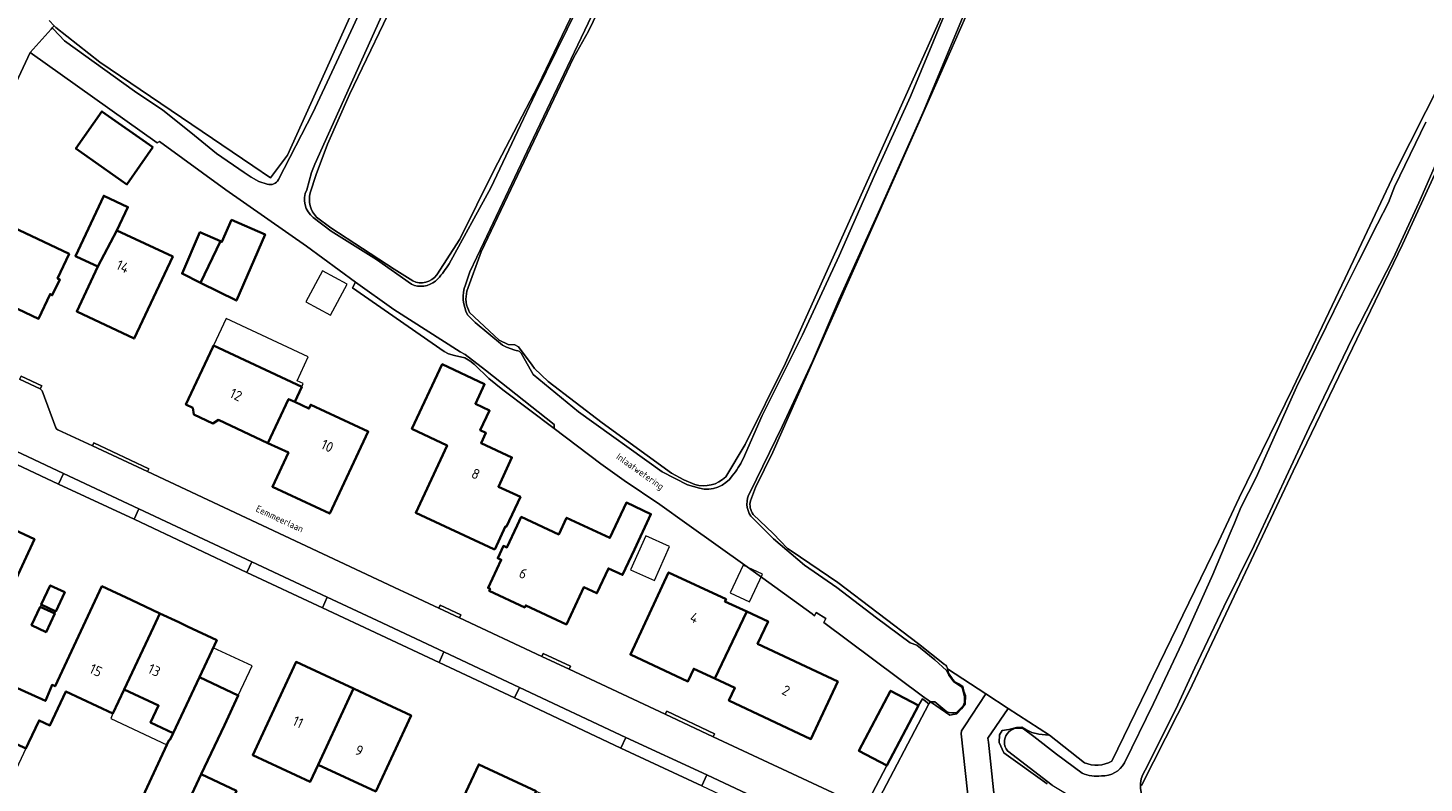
# Model space of a CAD drawing. Header units: metres. Extents: x 149984 to 156489, y 469398 to 478068.
# Tile 578 of 656: x 153850 to 154035, y 474307 to 474407. Entities that reach past the tile are written whole.
import ezdxf
from ezdxf.enums import TextEntityAlignment as Align

# ---------------------------------------------------------------- set-up
doc = ezdxf.new("R2010")
doc.units = ezdxf.units.M
doc.header["$LTSCALE"] = 0.75
for name, color, linetype, lineweight in [('B-WE-GK-BESCHOEIING-G', 252, 'GK-BESCHOEIING-SO', 18), ('B-WE-GR-BEPLANTING_CULTUUR_HEESTERS-GV', 252, 'Continuous', 18), ('B-WE-GR-GRAS-GV', 252, 'Continuous', 13), ('B-WE-OG-BEBOUWING-GV', 6, 'Continuous', 35), ('B-WE-OG-BEBOUWING-T18', 1, 'Continuous', 18), ('B-WE-OG-BEBOUWING_LUIFEL-GV', 6, 'Continuous', 18), ('B-WE-OG-BEBOUWING_OVERBOUWING-GV', 6, 'Continuous', 18), ('B-WE-OG-TERREIN_ERF-GV', 252, 'Continuous', 18), ('B-WE-OG-TERREIN_OEVER-GV', 252, 'Continuous', 18), ('B-WE-OG-TOPOGRAFIE-T18', 7, 'Continuous', 18), ('B-WE-OG-WATER_SLOOT-GV', 252, 'Continuous', 18), ('B-WE-VH-OPENVERHARDING_BETONELEMENT-GV', 252, 'Continuous', 18), ('B-WE-VH-OPENVERHARDING_BETONSTRAATSTEEN-GV', 252, 'Continuous', 18), ('B-WE-VH-OPENVERHARDING_STRAATBAKSTEEN-GV', 252, 'Continuous', 18), ('B-WE-VH-OPENVERHARDING_TEGEL-GV', 252, 'Continuous', 18)]:
    doc.layers.add(name, color=color, linetype=linetype, lineweight=lineweight)
doc.styles.add('NLCS-ISO-M500-T18', font='NLCS-ISO.ttf', dxfattribs={"height": 0.9})
doc.styles.add('NLCS-ISO-M750-T18', font='NLCS-ISO.ttf', dxfattribs={"height": 1.35})
doc.linetypes.add('GK-BESCHOEIING-SO', pattern='A,18,-3,[1,NLCS.SHX,S=0.6,R=0,X=0,Y=0],-3', length=24)

msp = doc.modelspace()

# ---------------------------------------------------------------- linework, layer by layer
at = {"layer": 'B-WE-GK-BESCHOEIING-G', "flags": 128}
msp.add_lwpolyline([(153893.564, 474373.342), (153887.1, 474378.107), (153876.381, 474385.574), (153867.617, 474391.988), (153867.275, 474391.835)], dxfattribs=at)
at = {"layer": 'B-WE-GR-BEPLANTING_CULTUUR_HEESTERS-GV', "flags": 128}
for points in [[(153974.972, 474303.387), (153973.837, 474313.504), (153973.904, 474313.885), (153974.353, 474314.571), (153977.109, 474318.816), (153972.038, 474322.121), (153972.158, 474321.521), (153972.65, 474320.824), (153973.1, 474320.331), (153973.551, 474320.126), (153974.084, 474319.757), (153974.207, 474319.142), (153974.412, 474318.568), (153974.371, 474317.419), (153973.879, 474316.804), (153973.264, 474316.148), (153972.327, 474315.986), (153969.795, 474317.754), (153969.587, 474317.456), (153962.11, 474303.264)], [(153985.24, 474306.876), (153979.485, 474310.968), (153978.879, 474312.333), (153978.92, 474313.359), (153979.289, 474313.933), (153980.19, 474314.097), (153981.174, 474314.343), (153981.911, 474314.384), (153982.444, 474314.097), (153983.223, 474313.687), (153984.124, 474313.441), (153985.477, 474313.318), (153985.546, 474313.318), (153980.091, 474316.873), (153977.387, 474312.928), (153977.465, 474312.397), (153978.487, 474302.709)]]:
    msp.add_lwpolyline(points, dxfattribs=at)
at = {"layer": 'B-WE-GR-GRAS-GV', "flags": 128}
for points in [[(154006.747, 474578.129), (153999.763, 474563.579), (153999.33, 474562.676), (153995.292, 474553.778), (153994.384, 474551.778), (153990.333, 474542.851), (153988.93, 474540.522), (153986.809, 474537.001), (153982.476, 474528.893), (153979.407, 474523.316), (153977.027, 474518.142), (153976.247, 474516.447), (153974.734, 474513.158), (153973.446, 474510.357), (153969.955, 474502.768), (153937.638, 474434.983), (153931.494, 474421.174), (153924.437, 474406.602), (153922.453, 474403.065), (153910.239, 474377.393), (153908.349, 474372.164)], [(154068.011, 474539.747), (154065.39, 474546.376), (154063.037, 474551.829), (154062.088, 474553.496), (154061.832, 474554.303), (154061.636, 474555.391), (154060.853, 474557.338), (154057.548, 474565.161), (154054.146, 474572.712), (154051.629, 474579.285), (154048.404, 474572.089), (154047.053, 474569.163), (154040.466, 474554.891), (154029.751, 474531.079), (154015.282, 474498.933), (154004.12, 474474.109), (153981.067, 474423.525), (153969.8, 474397.972), (153954.34, 474363.126), (153948.903, 474350.829), (153946.601, 474346.129), (153945.914, 474344.399)], [(153942.645, 474347.557), (153945.22, 474351.824), (153950.568, 474362.619), (153971.638, 474409.508), (153976.436, 474421.355), (153984.726, 474439.587), (153988.789, 474448.458), (153993.936, 474458.606), (154020.358, 474516.262), (154039.497, 474557.73), (154044.19, 474568.965), (154044.967, 474570.603)], [(153852.964, 474408.02), (153853.631, 474407.305), (153853.835, 474407.086), (153859.682, 474402.492), (153879.946, 474388.749), (153882.327, 474387.161), (153884.545, 474390.184), (153908.926, 474444.115), (153939.13, 474510.844), (153945.497, 474525.351), (153953.104, 474542.515), (153952.893, 474542.603), (153947.439, 474544.889), (153918.949, 474556.83), (153918.82, 474556.497), (153917.274, 474557.174)], [(153955.378, 474539.223), (153952.495, 474532.494), (153947.666, 474522.09), (153946.935, 474520.306), (153940.85, 474506.945), (153933.848, 474490.993), (153928.343, 474477.703), (153927.262, 474473.833), (153923.431, 474465.844), (153918.678, 474454.588), (153913.146, 474442.689), (153909.197, 474434.241), (153905.096, 474424.301), (153899.517, 474412.311), (153892.757, 474398.205), (153889.861, 474391.621), (153888.373, 474387.63), (153887.569, 474385.194)], [(153904.333, 474374.334), (153907.394, 474379.051), (153911.916, 474388.145), (153917.766, 474399.425), (153938.468, 474442.518), (153971.012, 474511.31), (153971.162, 474511.602)], [(153993.816, 474309.875), (154007.938, 474338.946), (154010.683, 474344.781), (154017.832, 474359.322), (154024.767, 474373.889), (154031.307, 474387.737), (154037.525, 474400.093), (154045.571, 474417.635), (154054.484, 474436.105), (154061.015, 474449.862)], [(154064.078, 474448.27), (154057.297, 474433.506), (154053.196, 474424.907), (154042.216, 474399.772), (154032.36, 474378.34), (154017.874, 474348.31), (154004.116, 474319.206), (153997.766, 474306.638)], [(153888.401, 474381.979), (153890.283, 474380.546), (153898.698, 474375.06), (153901.166, 474373.534)], [(153908.696, 474369.346), (153912.622, 474365.656), (153913.813, 474365.096), (153914.707, 474365.056), (153915.195, 474364.773), (153916.999, 474362.349), (153917.281, 474361.917), (153919.097, 474360.205), (153926.267, 474354.716), (153935.445, 474348.029), (153937.092, 474347.14), (153938.533, 474346.552)], [(153946.28, 474342.561), (153948.952, 474340.061), (153950.849, 474338.077), (153951.324, 474337.743), (153957.519, 474333.567), (153968.187, 474325.426), (153971.66, 474322.689)], [(153972.038, 474322.121), (153977.109, 474318.816), (153980.091, 474316.873), (153985.546, 474313.318), (153990.178, 474309.677)]]:
    msp.add_lwpolyline(points, dxfattribs=at)
at = {"layer": 'B-WE-GR-GRAS-GV'}
for points in [[(153887.569, 474385.194, 0.2529336), (153888.401, 474381.979)], [(153901.166, 474373.534, 0.3765236), (153904.333, 474374.334)], [(153908.349, 474372.164, 0.2019135), (153908.696, 474369.346)], [(153938.533, 474346.552, 0.2767488), (153942.645, 474347.557)], [(153945.914, 474344.399, 0.2159892), (153946.28, 474342.561)], [(153971.66, 474322.689, -0.2487805), (153972.038, 474322.121)], [(153990.178, 474309.677, 0.2347372), (153993.816, 474309.875)]]:
    msp.add_lwpolyline(points, format="xyb", dxfattribs=at)
at = {"layer": 'B-WE-OG-BEBOUWING-GV', "flags": 128}
for points in [[(153866.714, 474391.238), (153859.957, 474395.971), (153856.509, 474391.05), (153863.266, 474386.317)], [(153859.435, 474375.412), (153861.957, 474380.215), (153863.412, 474383.309), (153860.198, 474384.807), (153856.448, 474376.813), (153856.629, 474376.728)], [(153855.614, 474377.104), (153844.758, 474382.217), (153843.224, 474378.96), (153842.934, 474379.096), (153841.955, 474377.015), (153842.244, 474376.879), (153840.711, 474373.622), (153851.575, 474368.506), (153853.101, 474371.767), (153853.39, 474371.63), (153854.37, 474373.711), (153854.081, 474373.847)], [(153873.028, 474373.273), (153877.786, 474370.919), (153881.589, 474379.678), (153877.139, 474381.611), (153875.874, 474378.697), (153875.676, 474378.783)], [(153861.957, 474380.215), (153859.435, 474375.412), (153856.637, 474369.468), (153864.237, 474365.889), (153869.342, 474376.737)], [(153873.028, 474373.273), (153875.676, 474378.783), (153872.96, 474379.962), (153870.582, 474374.484)], [(153884.699, 474357.864), (153885.514, 474357.482), (153886.449, 474359.48), (153874.756, 474364.951), (153874.661, 474364.748), (153871.095, 474357.131), (153872.013, 474356.701), (153872.137, 474355.825), (153874.67, 474354.639), (153875.422, 474355.105), (153881.972, 474352.039)], [(153912.02, 474337.927), (153913.466, 474341.017), (153913.592, 474340.958), (153915.431, 474344.89), (153912.507, 474346.253), (153914.309, 474350.134), (153910.212, 474352.036), (153910.849, 474353.387), (153910.117, 474353.733), (153911.35, 474356.347), (153909.459, 474357.238), (153910.684, 474359.834), (153905.077, 474362.479), (153901.045, 474353.933), (153905.721, 474351.727), (153901.559, 474342.803), (153911.894, 474337.986)], [(153881.972, 474352.039), (153884.68, 474350.771), (153882.56, 474346.243), (153890.166, 474342.681), (153895.254, 474353.547), (153887.648, 474357.11), (153887.407, 474356.594), (153885.514, 474357.482), (153884.699, 474357.864)], [(153920.52, 474339.922), (153915.538, 474342.253), (153914.997, 474341.093), (153913.643, 474338.194), (153913.19, 474338.406), (153912.429, 474336.775), (153912.882, 474336.563), (153911.147, 474332.848), (153911.419, 474332.721), (153911.292, 474332.449), (153916.004, 474330.244), (153916.13, 474330.516), (153921.526, 474327.991), (153923.841, 474332.947), (153925.562, 474332.142), (153927.097, 474335.431), (153928.972, 474334.554), (153930.55, 474337.934), (153932.738, 474342.618), (153929.477, 474344.144), (153927.29, 474339.459), (153921.556, 474342.142)], [(153838.698, 474332.817), (153846.325, 474329.251), (153851.024, 474339.318), (153847.147, 474341.128), (153846.302, 474339.316), (153842.554, 474341.066)], [(153945.463, 474329.694), (153942.547, 474331.038), (153942.69, 474331.346), (153935.074, 474334.89), (153930.011, 474324.01), (153937.627, 474320.445), (153938.415, 474322.129), (153941.193, 474320.834)], [(153862.924, 474319.389), (153866.796, 474327.648), (153867.644, 474329.457), (153863.834, 474331.244), (153859.97, 474333.056), (153853.753, 474319.802), (153853.364, 474319.984), (153852.473, 474317.871), (153847.882, 474319.971), (153845.064, 474313.834), (153849.872, 474311.576), (153850.213, 474312.307), (153851.634, 474315.285), (153853.066, 474314.614), (153855.183, 474319.131), (153861.43, 474316.202)], [(153851.919, 474330.63), (153853.841, 474329.731), (153855.03, 474332.273), (153853.108, 474333.172)], [(153851.78, 474330.333), (153850.64, 474327.895), (153852.562, 474326.996), (153853.702, 474329.434)], [(153941.193, 474320.834), (153943.853, 474319.595), (153943.061, 474317.902), (153953.929, 474312.816), (153957.488, 474320.426), (153946.874, 474325.444), (153948.27, 474328.4), (153945.463, 474329.694)], [(153875.189, 474325.917), (153871.316, 474327.736), (153870.138, 474328.289), (153867.644, 474329.457), (153866.796, 474327.648), (153862.924, 474319.389), (153867.475, 474317.247), (153866.416, 474314.99), (153869.406, 474313.587), (153870.463, 474315.841), (153872.888, 474321.011)], [(153881.013, 474312.963), (153879.958, 474310.695), (153887.567, 474307.154), (153888.638, 474309.415), (153892.477, 474317.677), (153893.32, 474319.489), (153889.579, 474321.23), (153885.7, 474323.035)], [(153868.974, 474312.666), (153868.895, 474312.702), (153867.996, 474310.791), (153865.37, 474305.209), (153866.709, 474304.579), (153865.966, 474302.998), (153869.646, 474301.268), (153870.389, 474302.849), (153870.585, 474302.757), (153873.123, 474308.151), (153876.191, 474314.672), (153878.034, 474318.59), (153872.888, 474321.011), (153870.463, 474315.841), (153869.406, 474313.587)], [(153888.638, 474309.415), (153896.263, 474305.867), (153900.951, 474315.939), (153897.061, 474317.749), (153893.32, 474319.489), (153892.477, 474317.677)], [(153968.2, 474317.268), (153964.489, 474319.217), (153960.296, 474311.236), (153964.006, 474309.287)], [(153905.204, 474299.375), (153905.517, 474299.229), (153912.821, 474295.822), (153916.675, 474304.082), (153917.52, 474305.894), (153913.8, 474307.632), (153909.905, 474309.452)], [(153873.123, 474308.151), (153870.585, 474302.757), (153875.256, 474300.56), (153877.793, 474305.954)]]:
    msp.add_lwpolyline(points, close=True, dxfattribs=at)
at = {"layer": 'B-WE-OG-BEBOUWING_LUIFEL-GV', "flags": 128}
for points in [[(153886.449, 474359.48), (153886.652, 474359.914), (153885.839, 474360.295), (153887.32, 474363.459), (153876.441, 474368.551), (153874.756, 474364.951)], [(153851.919, 474330.63), (153851.78, 474330.333), (153853.702, 474329.434), (153853.841, 474329.731)], [(153879.867, 474322.497), (153874.718, 474324.912), (153872.888, 474321.011), (153878.034, 474318.59)], [(153861.43, 474316.202), (153861.123, 474315.55), (153868.584, 474312.04), (153868.895, 474312.702), (153868.974, 474312.666), (153869.406, 474313.587), (153866.416, 474314.99), (153867.475, 474317.247), (153862.924, 474319.389)]]:
    msp.add_lwpolyline(points, close=True, dxfattribs=at)
at = {"layer": 'B-WE-OG-BEBOUWING_OVERBOUWING-GV', "flags": 128}
for points in [[(153890.281, 474368.991), (153892.486, 474373.091), (153889.191, 474374.863), (153886.986, 474370.763)], [(153930.044, 474335.221), (153933.192, 474333.812), (153935.206, 474338.311), (153932.059, 474339.72)], [(153945.795, 474330.981), (153947.513, 474334.656), (153944.95, 474335.855), (153943.231, 474332.18)]]:
    msp.add_lwpolyline(points, close=True, dxfattribs=at)
at = {"layer": 'B-WE-OG-TERREIN_ERF-GV', "flags": 128}
for points in [[(153961.087, 474303.73), (153964.006, 474309.287), (153960.296, 474311.236), (153964.489, 474319.217), (153968.2, 474317.268), (153968.723, 474318.149), (153969.587, 474317.456), (153969.795, 474317.754), (153968.726, 474318.501), (153955.667, 474328.274), (153955.92, 474328.78), (153954.63, 474329.56), (153954.406, 474329.139), (153954.12, 474329.39), (153945.467, 474335.613), (153937.49, 474341.35), (153933.91, 474343.87), (153929.18, 474347.07), (153926.11, 474349.27), (153919.915, 474353.951), (153913.1, 474359.1), (153911.25, 474360.61), (153909.34, 474362.43), (153908.72, 474362.92), (153908.05, 474363.32), (153906.69, 474363.63), (153905.92, 474363.86), (153905.32, 474364.17), (153893.169, 474372.621), (153893.214, 474372.704), (153893.564, 474373.342), (153887.1, 474378.107), (153876.381, 474385.574), (153867.617, 474391.988), (153867.275, 474391.835), (153850.439, 474403.784), (153833.54, 474367.616)], [(153849.261, 474360.898), (153851.984, 474359.618), (153851.791, 474359.223), (153852.065, 474358.948), (153853.851, 474354.06), (153853.985, 474353.881), (153854.132, 474353.785), (153858.726, 474351.65), (153858.911, 474352.049), (153866.186, 474348.631), (153866.012, 474348.249), (153899.416, 474332.602), (153900.547, 474332.048), (153904.621, 474330.15), (153904.811, 474330.558), (153907.546, 474329.275), (153907.368, 474328.858), (153918.266, 474323.744), (153918.457, 474324.151), (153922.09, 474322.465), (153921.908, 474322.049), (153934.629, 474316.104), (153934.82, 474316.511), (153941.147, 474313.51), (153940.98, 474313.109), (153958.106, 474305.121)], [(153939.463, 474306.62), (153928.761, 474311.607), (153914.632, 474318.261), (153904.657, 474322.945), (153889.178, 474330.214), (153879.15, 474334.871), (153864.217, 474341.927), (153854.206, 474346.59), (153839.269, 474353.591)], [(153847.882, 474319.971), (153852.473, 474317.871), (153853.364, 474319.984), (153853.753, 474319.802), (153859.97, 474333.056), (153863.834, 474331.244), (153867.644, 474329.457), (153870.138, 474328.289), (153871.316, 474327.736)], [(153871.316, 474327.736), (153875.189, 474325.917), (153872.888, 474321.011), (153878.034, 474318.59), (153876.191, 474314.672), (153873.123, 474308.151), (153877.793, 474305.954)], [(153865.37, 474305.209), (153867.996, 474310.791), (153868.895, 474312.702), (153868.974, 474312.666), (153869.406, 474313.587), (153866.416, 474314.99), (153867.475, 474317.247), (153862.924, 474319.389), (153861.43, 474316.202), (153855.183, 474319.131), (153853.066, 474314.614), (153851.634, 474315.285), (153850.213, 474312.307), (153849.872, 474311.576), (153846.694, 474304.767)]]:
    msp.add_lwpolyline(points, dxfattribs=at)
for points in [[(153866.714, 474391.238), (153863.266, 474386.317), (153856.509, 474391.05), (153859.957, 474395.971)], [(153861.957, 474380.215), (153869.342, 474376.737), (153864.237, 474365.889), (153856.637, 474369.468), (153859.435, 474375.412), (153856.629, 474376.728), (153856.448, 474376.813), (153860.198, 474384.807), (153863.412, 474383.309)], [(153855.614, 474377.104), (153854.081, 474373.847), (153854.37, 474373.711), (153853.39, 474371.63), (153853.101, 474371.767), (153851.575, 474368.506), (153840.711, 474373.622), (153842.244, 474376.879), (153841.955, 474377.015), (153842.934, 474379.096), (153843.224, 474378.96), (153844.758, 474382.217)], [(153875.676, 474378.783), (153875.874, 474378.697), (153877.139, 474381.611), (153881.589, 474379.678), (153877.786, 474370.919), (153873.028, 474373.273), (153870.582, 474374.484), (153872.96, 474379.962)], [(153885.514, 474357.482), (153887.407, 474356.594), (153887.648, 474357.11), (153895.254, 474353.547), (153890.166, 474342.681), (153882.56, 474346.243), (153884.68, 474350.771), (153881.972, 474352.039), (153875.422, 474355.105), (153874.67, 474354.639), (153872.137, 474355.825), (153872.013, 474356.701), (153871.095, 474357.131), (153874.661, 474364.748), (153874.756, 474364.951), (153886.449, 474359.48)], [(153913.466, 474341.017), (153912.02, 474337.927), (153911.894, 474337.986), (153901.559, 474342.803), (153905.721, 474351.727), (153901.045, 474353.933), (153905.077, 474362.479), (153910.684, 474359.834), (153909.459, 474357.238), (153911.35, 474356.347), (153910.117, 474353.733), (153910.849, 474353.387), (153910.212, 474352.036), (153914.309, 474350.134), (153912.507, 474346.253), (153915.431, 474344.89), (153913.592, 474340.958)], [(153842.554, 474341.066), (153846.302, 474339.316), (153847.147, 474341.128), (153851.024, 474339.318), (153846.325, 474329.251), (153838.698, 474332.817), (153831.08, 474336.378), (153835.774, 474346.437), (153839.651, 474344.627), (153838.806, 474342.815)], [(153915.538, 474342.253), (153920.52, 474339.922), (153921.556, 474342.142), (153927.29, 474339.459), (153929.477, 474344.144), (153932.738, 474342.618), (153930.55, 474337.934), (153928.972, 474334.554), (153927.097, 474335.431), (153925.562, 474332.142), (153923.841, 474332.947), (153921.526, 474327.991), (153916.13, 474330.516), (153916.004, 474330.244), (153911.292, 474332.449), (153911.419, 474332.721), (153911.147, 474332.848), (153912.882, 474336.563), (153912.429, 474336.775), (153913.19, 474338.406), (153913.643, 474338.194), (153914.997, 474341.093)], [(153945.463, 474329.694), (153948.27, 474328.4), (153946.874, 474325.444), (153957.488, 474320.426), (153953.929, 474312.816), (153943.061, 474317.902), (153943.853, 474319.595), (153941.193, 474320.834), (153938.415, 474322.129), (153937.627, 474320.445), (153930.011, 474324.01), (153935.074, 474334.89), (153942.69, 474331.346), (153942.547, 474331.038)], [(153851.919, 474330.63), (153853.108, 474333.172), (153855.03, 474332.273), (153853.841, 474329.731)], [(153851.78, 474330.333), (153853.702, 474329.434), (153852.562, 474326.996), (153850.64, 474327.895)], [(153888.638, 474309.415), (153887.567, 474307.154), (153879.958, 474310.695), (153881.013, 474312.963), (153885.7, 474323.035), (153889.579, 474321.23), (153893.32, 474319.489), (153897.061, 474317.749), (153900.951, 474315.939), (153896.263, 474305.867)], [(153920.361, 474279.263), (153917.031, 474272.131), (153912.115, 474274.425), (153915.442, 474281.558), (153919.301, 474289.83), (153911.684, 474293.384), (153912.821, 474295.822), (153905.517, 474299.229), (153905.204, 474299.375), (153909.905, 474309.452), (153913.8, 474307.632), (153917.52, 474305.894), (153921.266, 474304.144), (153925.135, 474302.336), (153922.214, 474296.074), (153922.09, 474295.808), (153920.596, 474292.606), (153925.52, 474290.309), (153922.946, 474284.797), (153927.912, 474282.478), (153925.328, 474276.943)]]:
    msp.add_lwpolyline(points, close=True, dxfattribs=at)
at = {"layer": 'B-WE-OG-TERREIN_OEVER-GV', "flags": 128}
for points in [[(154044.967, 474570.603), (154044.19, 474568.965), (154039.497, 474557.73), (154020.358, 474516.262), (153993.936, 474458.606), (153988.789, 474448.458), (153984.726, 474439.587), (153976.436, 474421.355), (153971.638, 474409.508), (153950.568, 474362.619), (153945.22, 474351.824), (153942.645, 474347.557)], [(153944.944, 474349.931), (153947.478, 474355.676), (153952.799, 474366.366), (153957.667, 474376.842), (153962.37, 474387.498), (153967.145, 474397.941), (153971.591, 474408.705), (153977.533, 474422.382), (153981.683, 474431.849), (153985.949, 474441.022), (153991.722, 474453.421), (153997.218, 474465.277), (154002.415, 474476.274), (154007.244, 474486.889), (154012.619, 474498.482), (154017.883, 474509.525), (154023.234, 474521.595), (154030.679, 474538.113), (154038.092, 474554.114), (154043.642, 474566.892), (154045.133, 474569.958)], [(154046.575, 474568.64), (154040.18, 474554.634), (154029.026, 474530.603), (154019.213, 474508.346), (154009.902, 474487.425), (154001.46, 474468.885), (154001.065, 474467.701), (154000.095, 474465.811), (153999.065, 474464.009), (153998.413, 474462.926), (153997.967, 474461.948), (153995.46, 474456.289), (153991.211, 474446.85), (153985.573, 474434.61), (153979.648, 474421.463), (153974.239, 474408.916), (153968.793, 474395.877), (153963.104, 474383.113), (153957.674, 474371.117), (153954.131, 474362.86), (153950.12, 474354.221), (153945.87, 474345.532)], [(153945.914, 474344.399), (153946.601, 474346.129), (153948.903, 474350.829), (153954.34, 474363.126), (153969.8, 474397.972), (153981.067, 474423.525), (154004.12, 474474.109), (154015.282, 474498.933), (154029.751, 474531.079), (154040.466, 474554.891), (154047.053, 474569.163)], [(153953.349, 474543.726), (153952.89, 474542.69), (153952.893, 474542.603), (153953.104, 474542.515), (153945.497, 474525.351), (153939.13, 474510.844), (153908.926, 474444.115), (153884.545, 474390.184), (153882.327, 474387.161), (153879.946, 474388.749), (153859.682, 474402.492), (153853.835, 474407.086), (153853.631, 474407.305), (153853.385, 474407.045)], [(153883.38, 474386.951), (153887.92, 474395.773), (153893.259, 474407.229), (153898.49, 474418.65), (153901.385, 474425.698), (153905.065, 474434.716), (153909.839, 474445.324), (153915.455, 474457.266), (153920.596, 474468.577), (153925.314, 474479.076), (153930.731, 474491.529), (153937.816, 474506.76), (153944.152, 474520.453), (153950.78, 474534.386), (153954.211, 474541.791), (153954.961, 474543.368)], [(153955.052, 474539.262), (153950.947, 474529.958), (153943.432, 474513.113), (153931.618, 474486.074), (153931.074, 474484.673), (153928.017, 474477.708), (153927.091, 474474.401), (153925.636, 474472.152), (153888.164, 474389.009), (153887.757, 474387.871), (153887.103, 474385.579)], [(153887.569, 474385.194), (153888.373, 474387.63), (153889.861, 474391.621), (153892.757, 474398.205), (153899.517, 474412.311), (153905.096, 474424.301), (153909.197, 474434.241), (153913.146, 474442.689), (153918.678, 474454.588), (153923.431, 474465.844), (153927.262, 474473.833), (153928.343, 474477.703), (153933.848, 474490.993), (153940.85, 474506.945), (153946.935, 474520.306), (153947.666, 474522.09), (153952.495, 474532.494), (153955.378, 474539.223)], [(153971.162, 474511.602), (153971.012, 474511.31), (153938.468, 474442.518), (153917.766, 474399.425), (153911.916, 474388.145), (153907.394, 474379.051), (153904.333, 474374.334)], [(153905.984, 474375.787), (153911.499, 474385.844), (153917.44, 474398.372), (153924.4, 474412.569), (153930.813, 474425.728), (153937.718, 474440.599), (153940.305, 474446.348), (153951.358, 474469.315), (153960.024, 474487.146), (153961.9, 474491.685), (153965.239, 474498.475), (153971.203, 474511.019)], [(153972.693, 474510.364), (153968.316, 474500.41), (153964.768, 474493.098), (153956.607, 474475.45), (153950.696, 474463.188), (153943.747, 474448.589), (153937.168, 474434.418), (153931.906, 474422.719), (153924.843, 474408.607), (153917.18, 474392.481), (153910.604, 474378.622), (153908.741, 474374.73), (153908.138, 474373.023)], [(153908.349, 474372.164), (153910.239, 474377.393), (153922.453, 474403.065), (153924.437, 474406.602), (153931.494, 474421.174), (153937.638, 474434.983), (153969.955, 474502.768), (153973.446, 474510.357)], [(154061.015, 474449.862), (154054.484, 474436.105), (154045.571, 474417.635), (154037.525, 474400.093), (154031.307, 474387.737), (154024.767, 474373.889), (154017.832, 474359.322), (154010.683, 474344.781), (154007.938, 474338.946), (153993.816, 474309.875)], [(153997.766, 474306.638), (154004.116, 474319.206), (154017.874, 474348.31), (154032.36, 474378.34), (154042.216, 474399.772), (154053.196, 474424.907), (154057.297, 474433.506), (154064.078, 474448.27)], [(154063.592, 474448.837), (154061.584, 474444.28), (154057.324, 474435.207), (154055.377, 474430.789), (154051.166, 474421.577), (154048.202, 474414.304), (154044.357, 474406.536), (154041.046, 474399.277), (154038.871, 474394.449), (154036.566, 474388.523), (154034.509, 474383.855), (154031.107, 474376.505), (154025.752, 474366.076), (154019.988, 474354.085), (154012.701, 474338.475), (154008.669, 474330.326), (154004.838, 474322.246), (154002.282, 474316.764), (153998.229, 474308.692)], [(153853.559, 474406.882), (153855.011, 474405.352), (153864.288, 474398.679), (153868.03, 474396.137), (153871.735, 474393.202), (153875.158, 474390.402), (153878.832, 474387.877), (153879.759, 474387.284), (153880.78, 474386.701), (153881.862, 474386.36)], [(153995.503, 474309.647), (153999.324, 474317.519), (154003.157, 474325.543), (154007.21, 474334.601), (154009.525, 474340.074), (154010.081, 474341.413), (154010.359, 474342.091), (154010.909, 474343.474), (154012.953, 474347.489), (154018.303, 474359.421), (154022.244, 474367.438), (154024.287, 474371.688), (154026.45, 474375.983), (154029.05, 474381.077), (154030.505, 474383.893), (154031.302, 474385.967), (154035.419, 474394.537)], [(153887.968, 474381.911), (153890.348, 474380.109), (153896.367, 474376.344), (153901.007, 474373.109), (153901.385, 474372.899)], [(153901.166, 474373.534), (153898.698, 474375.06), (153890.283, 474380.546), (153888.401, 474381.979)], [(153908.435, 474369.02), (153909.435, 474368.004), (153913.061, 474365.004), (153913.587, 474364.721), (153914.703, 474364.362), (153915.279, 474364.19), (153915.524, 474363.964), (153916.128, 474362.92), (153917.111, 474361.103), (153923.124, 474356.189), (153934.218, 474348.211), (153937.587, 474346.486), (153939.161, 474346.051)], [(153938.533, 474346.552), (153937.092, 474347.14), (153935.445, 474348.029), (153926.267, 474354.716), (153919.097, 474360.205), (153917.281, 474361.917), (153916.999, 474362.349), (153915.195, 474364.773), (153914.707, 474365.056), (153913.813, 474365.096), (153912.622, 474365.656), (153908.696, 474369.346)], [(153971.66, 474322.689), (153968.187, 474325.426), (153957.519, 474333.567), (153951.324, 474337.743), (153950.849, 474338.077), (153948.952, 474340.061), (153946.28, 474342.561)], [(153945.984, 474342.327), (153948.982, 474339.36), (153953.091, 474335.862), (153957.372, 474332.904), (153962.61, 474328.879), (153967.095, 474325.544), (153967.961, 474325.239), (153968.461, 474324.87), (153970.358, 474323.287), (153971.89, 474321.91), (153972.198, 474321.258), (153972.889, 474320.387), (153973.477, 474319.996), (153973.924, 474319.684), (153974.036, 474319.465), (153974.273, 474318.449), (153974.281, 474317.915)], [(153969.795, 474317.754), (153972.327, 474315.986), (153973.264, 474316.148), (153973.879, 474316.804), (153974.371, 474317.419), (153974.412, 474318.568), (153974.207, 474319.142), (153974.084, 474319.757), (153973.551, 474320.126), (153973.1, 474320.331), (153972.65, 474320.824), (153972.158, 474321.521), (153972.038, 474322.121)], [(153971.953, 474316.429), (153970.364, 474317.737), (153969.795, 474317.754)], [(153973.949, 474317.056), (153973.248, 474316.34)], [(153990.178, 474309.677), (153985.546, 474313.318), (153985.477, 474313.318), (153984.124, 474313.441), (153983.223, 474313.687), (153982.444, 474314.097), (153981.911, 474314.384), (153981.174, 474314.343), (153980.19, 474314.097), (153979.289, 474313.933), (153978.92, 474313.359), (153978.879, 474312.333), (153979.485, 474310.968), (153985.24, 474306.876)], [(153982.131, 474314.148), (153983.465, 474313.136), (153986.485, 474310.787), (153989.9, 474308.271)], [(153985.93, 474306.718), (153979.979, 474311.251)]]:
    msp.add_lwpolyline(points, dxfattribs=at)
at = {"layer": 'B-WE-OG-TERREIN_OEVER-GV'}
for points in [[(153853.385, 474407.045, 0.0153079), (153853.559, 474406.882)], [(153881.862, 474386.36, 0.3783732), (153883.38, 474386.951)], [(153887.103, 474385.579, 0.3487147), (153887.968, 474381.911)], [(153888.401, 474381.979, -0.2529336), (153887.569, 474385.194)], [(153904.333, 474374.334, -0.3765236), (153901.166, 474373.534)], [(153904.497, 474373.786, 0.0305535), (153905.984, 474375.787)], [(153901.385, 474372.899, 0.2660255), (153904.497, 474373.786)], [(153908.138, 474373.023, 0.2105269), (153908.435, 474369.02)], [(153908.696, 474369.346, -0.2019135), (153908.349, 474372.164)], [(153943.52, 474347.701, 0.0578596), (153944.944, 474349.931)], [(153942.645, 474347.557, -0.2767488), (153938.533, 474346.552)], [(153939.161, 474346.051, 0.314324), (153943.52, 474347.701)], [(153945.87, 474345.532, 0.2958471), (153945.984, 474342.327)], [(153946.28, 474342.561, -0.2159892), (153945.914, 474344.399)], [(153972.038, 474322.121, 0.2487805), (153971.66, 474322.689)], [(153974.281, 474317.915, -0.2589093), (153973.949, 474317.056)], [(153973.248, 474316.34, -0.1755777), (153971.953, 474316.429)], [(153979.979, 474311.251, -0.761413), (153982.131, 474314.148)], [(153993.816, 474309.875, -0.2347372), (153990.178, 474309.677)], [(153992.443, 474307.932, 0.282231), (153995.503, 474309.647)], [(153989.9, 474308.271, 0.1287641), (153992.443, 474307.932)], [(153998.229, 474308.692, 0.3644455), (153998.671, 474304.116)]]:
    msp.add_lwpolyline(points, format="xyb", dxfattribs=at)
at = {"layer": 'B-WE-OG-TERREIN_OEVER-GV', "flags": 128}
msp.add_lwpolyline([(153893.564, 474373.342), (153893.214, 474372.704), (153893.169, 474372.621), (153905.32, 474364.17), (153905.92, 474363.86), (153906.69, 474363.63), (153908.05, 474363.32), (153908.72, 474362.92), (153909.34, 474362.43), (153911.25, 474360.61), (153913.1, 474359.1), (153919.915, 474353.951), (153919.914, 474354.492), (153910.803, 474361.698), (153908.104, 474363.78), (153907.433, 474364.115), (153898.658, 474369.717)], close=True, dxfattribs=at)
at = {"layer": 'B-WE-OG-WATER_SLOOT-GV', "flags": 128}
for points in [[(154045.133, 474569.958), (154043.642, 474566.892), (154038.092, 474554.114), (154030.679, 474538.113), (154023.234, 474521.595), (154017.883, 474509.525), (154012.619, 474498.482), (154007.244, 474486.889), (154002.415, 474476.274), (153997.218, 474465.277), (153991.722, 474453.421), (153985.949, 474441.022), (153981.683, 474431.849), (153977.533, 474422.382), (153971.591, 474408.705), (153967.145, 474397.941), (153962.37, 474387.498), (153957.667, 474376.842), (153952.799, 474366.366), (153947.478, 474355.676), (153944.944, 474349.931)], [(153945.87, 474345.532), (153950.12, 474354.221), (153954.131, 474362.86), (153957.674, 474371.117), (153963.104, 474383.113), (153968.793, 474395.877), (153974.239, 474408.916), (153979.648, 474421.463), (153985.573, 474434.61), (153991.211, 474446.85), (153995.46, 474456.289), (153997.967, 474461.948), (153998.413, 474462.926), (153999.065, 474464.009), (154000.095, 474465.811), (154001.065, 474467.701), (154001.46, 474468.885), (154009.902, 474487.425), (154019.213, 474508.346), (154029.026, 474530.603), (154040.18, 474554.634), (154046.575, 474568.64)], [(153954.961, 474543.368), (153954.211, 474541.791), (153950.78, 474534.386), (153944.152, 474520.453), (153937.816, 474506.76), (153930.731, 474491.529), (153925.314, 474479.076), (153920.596, 474468.577), (153915.455, 474457.266), (153909.839, 474445.324), (153905.065, 474434.716), (153901.385, 474425.698), (153898.49, 474418.65), (153893.259, 474407.229), (153887.92, 474395.773), (153883.38, 474386.951)], [(153887.103, 474385.579), (153887.757, 474387.871), (153888.164, 474389.009), (153925.636, 474472.152), (153927.091, 474474.401), (153928.017, 474477.708), (153931.074, 474484.673), (153931.618, 474486.074), (153943.432, 474513.113), (153950.947, 474529.958), (153955.052, 474539.262)], [(153971.203, 474511.019), (153965.239, 474498.475), (153961.9, 474491.685), (153960.024, 474487.146), (153951.358, 474469.315), (153940.305, 474446.348), (153937.718, 474440.599), (153930.813, 474425.728), (153924.4, 474412.569), (153917.44, 474398.372), (153911.499, 474385.844), (153905.984, 474375.787)], [(153908.138, 474373.023), (153908.741, 474374.73), (153910.604, 474378.622), (153917.18, 474392.481), (153924.843, 474408.607), (153931.906, 474422.719), (153937.168, 474434.418), (153943.747, 474448.589), (153950.696, 474463.188), (153956.607, 474475.45), (153964.768, 474493.098), (153968.316, 474500.41), (153972.693, 474510.364)], [(153998.229, 474308.692), (154002.282, 474316.764), (154004.838, 474322.246), (154008.669, 474330.326), (154012.701, 474338.475), (154019.988, 474354.085), (154025.752, 474366.076), (154031.107, 474376.505), (154034.509, 474383.855), (154036.566, 474388.523), (154038.871, 474394.449), (154041.046, 474399.277), (154044.357, 474406.536), (154048.202, 474414.304), (154051.166, 474421.577), (154055.377, 474430.789), (154057.324, 474435.207), (154061.584, 474444.28), (154063.592, 474448.837)], [(153804.644, 474299.165), (153810.335, 474312.717), (153812.791, 474320.009), (153813.636, 474322.057), (153814.57, 474323.8), (153815.15, 474325.15), (153829.56, 474358.88), (153830.14, 474360.34), (153833.54, 474367.616), (153850.439, 474403.784), (153853.223, 474406.873), (153853.385, 474407.045)], [(153853.385, 474407.045), (153853.223, 474406.873), (153850.439, 474403.784), (153867.275, 474391.835), (153867.617, 474391.988), (153876.381, 474385.574), (153887.1, 474378.107), (153893.564, 474373.342), (153898.658, 474369.717), (153907.433, 474364.115), (153908.104, 474363.78), (153910.803, 474361.698), (153919.914, 474354.492), (153919.915, 474353.951), (153926.11, 474349.27), (153929.18, 474347.07), (153933.91, 474343.87), (153937.49, 474341.35), (153945.467, 474335.613), (153954.12, 474329.39), (153954.406, 474329.139), (153954.63, 474329.56), (153955.92, 474328.78), (153955.667, 474328.274)], [(153881.862, 474386.36), (153880.78, 474386.701), (153879.759, 474387.284), (153878.832, 474387.877), (153875.158, 474390.402), (153871.735, 474393.202), (153868.03, 474396.137), (153864.288, 474398.679), (153855.011, 474405.352), (153853.559, 474406.882)], [(154035.419, 474394.537), (154031.302, 474385.967), (154030.505, 474383.893), (154029.05, 474381.077), (154026.45, 474375.983), (154024.287, 474371.688), (154022.244, 474367.438), (154018.303, 474359.421), (154012.953, 474347.489), (154010.909, 474343.474), (154010.359, 474342.091), (154010.081, 474341.413), (154009.525, 474340.074), (154007.21, 474334.601), (154003.157, 474325.543), (153999.324, 474317.519), (153995.503, 474309.647)], [(153901.385, 474372.899), (153901.007, 474373.109), (153896.367, 474376.344), (153890.348, 474380.109), (153887.968, 474381.911)], [(153939.161, 474346.051), (153937.587, 474346.486), (153934.218, 474348.211), (153923.124, 474356.189), (153917.111, 474361.103), (153916.128, 474362.92), (153915.524, 474363.964), (153915.279, 474364.19), (153914.703, 474364.362), (153913.587, 474364.721), (153913.061, 474365.004), (153909.435, 474368.004), (153908.435, 474369.02)], [(153974.281, 474317.915), (153974.273, 474318.449), (153974.036, 474319.465), (153973.924, 474319.684), (153973.477, 474319.996), (153972.889, 474320.387), (153972.198, 474321.258), (153971.89, 474321.91), (153970.358, 474323.287), (153968.461, 474324.87), (153967.961, 474325.239), (153967.095, 474325.544), (153962.61, 474328.879), (153957.372, 474332.904), (153953.091, 474335.862), (153948.982, 474339.36), (153945.984, 474342.327)], [(153955.667, 474328.274), (153968.726, 474318.501), (153969.795, 474317.754), (153970.364, 474317.737), (153971.953, 474316.429)], [(153973.248, 474316.34), (153973.949, 474317.056)], [(153989.9, 474308.271), (153986.485, 474310.787), (153983.465, 474313.136), (153982.131, 474314.148)], [(153979.979, 474311.251), (153985.93, 474306.718), (153999.499, 474298.526), (154007.466, 474293.186), (154014.821, 474288.272)]]:
    msp.add_lwpolyline(points, dxfattribs=at)
at = {"layer": 'B-WE-OG-WATER_SLOOT-GV'}
for points in [[(153853.559, 474406.882, -0.0153079), (153853.385, 474407.045)], [(153883.38, 474386.951, -0.3783732), (153881.862, 474386.36)], [(153887.968, 474381.911, -0.3487147), (153887.103, 474385.579)], [(153905.984, 474375.787, -0.0305535), (153904.497, 474373.786)], [(153904.497, 474373.786, -0.2660255), (153901.385, 474372.899)], [(153908.435, 474369.02, -0.2105269), (153908.138, 474373.023)], [(153944.944, 474349.931, -0.0578596), (153943.52, 474347.701)], [(153943.52, 474347.701, -0.314324), (153939.161, 474346.051)], [(153945.984, 474342.327, -0.2958471), (153945.87, 474345.532)], [(153973.949, 474317.056, 0.2589093), (153974.281, 474317.915)], [(153971.953, 474316.429, 0.1755777), (153973.248, 474316.34)], [(153982.131, 474314.148, 0.761413), (153979.979, 474311.251)], [(153995.503, 474309.647, -0.282231), (153992.443, 474307.932)], [(153992.443, 474307.932, -0.1287641), (153989.9, 474308.271)], [(153998.671, 474304.116, -0.3644455), (153998.229, 474308.692)]]:
    msp.add_lwpolyline(points, format="xyb", dxfattribs=at)
at = {"layer": 'B-WE-VH-OPENVERHARDING_BETONELEMENT-GV', "flags": 128}
for points in [[(153849.055, 474360.495), (153851.791, 474359.223), (153851.984, 474359.618), (153849.261, 474360.898)], [(153866.012, 474348.249), (153866.186, 474348.631), (153858.911, 474352.049), (153858.726, 474351.65)], [(153907.368, 474328.858), (153907.546, 474329.275), (153904.811, 474330.558), (153904.621, 474330.15)], [(153921.908, 474322.049), (153922.09, 474322.465), (153918.457, 474324.151), (153918.266, 474323.744)], [(153940.98, 474313.109), (153941.147, 474313.51), (153934.82, 474316.511), (153934.629, 474316.104)]]:
    msp.add_lwpolyline(points, close=True, dxfattribs=at)
at = {"layer": 'B-WE-VH-OPENVERHARDING_BETONSTRAATSTEEN-GV', "flags": 128}
for points in [[(153854.871, 474347.993), (153854.206, 474346.59), (153864.217, 474341.927), (153864.878, 474343.324)], [(153889.827, 474331.622), (153879.821, 474336.302), (153879.15, 474334.871), (153889.178, 474330.214)], [(153905.303, 474324.355), (153904.657, 474322.945), (153914.632, 474318.261), (153915.311, 474319.657)], [(153929.412, 474313.026), (153928.761, 474311.607), (153939.463, 474306.62), (153940.119, 474308.048)]]:
    msp.add_lwpolyline(points, close=True, dxfattribs=at)
msp.add_lwpolyline([(153975.622, 474297.363), (153978.211, 474302.84), (153978.487, 474302.709), (153977.465, 474312.397), (153977.387, 474312.928), (153980.091, 474316.873), (153977.109, 474318.816), (153974.353, 474314.571), (153973.904, 474313.885), (153973.837, 474313.504), (153974.972, 474303.387), (153974.391, 474302.392), (153972.674, 474298.809)], dxfattribs=at)
at = {"layer": 'B-WE-VH-OPENVERHARDING_STRAATBAKSTEEN-GV', "flags": 128}
for points in [[(153958.106, 474305.121), (153940.98, 474313.109), (153934.629, 474316.104), (153921.908, 474322.049), (153918.266, 474323.744), (153907.368, 474328.858), (153904.621, 474330.15), (153900.547, 474332.048), (153899.416, 474332.602), (153866.012, 474348.249), (153858.726, 474351.65), (153854.132, 474353.785), (153853.985, 474353.881), (153853.851, 474354.06), (153852.065, 474358.948), (153851.791, 474359.223), (153849.055, 474360.495)], [(153839.932, 474355.006), (153854.871, 474347.993), (153864.878, 474343.324), (153879.821, 474336.302), (153889.827, 474331.622), (153896.436, 474328.53), (153905.303, 474324.355), (153915.311, 474319.657), (153929.412, 474313.026), (153940.119, 474308.048), (153956, 474300.591)]]:
    msp.add_lwpolyline(points, dxfattribs=at)
msp.add_lwpolyline([(153962.11, 474303.264), (153969.587, 474317.456), (153968.723, 474318.149), (153968.2, 474317.268), (153964.006, 474309.287), (153961.087, 474303.73)], close=True, dxfattribs=at)
at = {"layer": 'B-WE-VH-OPENVERHARDING_TEGEL-GV', "flags": 128}
for points in [[(153854.871, 474347.993), (153839.932, 474355.006), (153839.269, 474353.591), (153854.206, 474346.59)], [(153864.878, 474343.324), (153864.217, 474341.927), (153879.15, 474334.871), (153879.821, 474336.302)], [(153889.827, 474331.622), (153889.178, 474330.214), (153904.657, 474322.945), (153905.303, 474324.355), (153896.436, 474328.53)], [(153929.412, 474313.026), (153915.311, 474319.657), (153914.632, 474318.261), (153928.761, 474311.607)], [(153955.336, 474299.129), (153956, 474300.591), (153940.119, 474308.048), (153939.463, 474306.62), (153955.197, 474299.192)]]:
    msp.add_lwpolyline(points, close=True, dxfattribs=at)

# ---------------------------------------------------------------- texts
at = {"layer": 'B-WE-OG-BEBOUWING-T18', "style": 'NLCS-ISO-M750-T18'}
for s, rotation, p in [('14', 334.8, (153862.731, 474375.429)), ('12', 335, (153877.737, 474358.438)), ('10', 335, (153889.843, 474351.665)), ('8', 335.1, (153909.513, 474347.951)), ('6', 334.9, (153915.807, 474334.752)), ('4', 335.1, (153938.484, 474328.891)), ('15', 334.9, (153859.166, 474321.922)), ('13', 334.8, (153866.91, 474321.934)), ('2', 334.8, (153950.64, 474319.239)), ('11', 335.1, (153885.964, 474315.071)), ('9', 335.1, (153894.07, 474311.299))]:
    msp.add_text(s, height=1.35, rotation=rotation, dxfattribs=at).set_placement(p, align=Align.MIDDLE)
at = {"layer": 'B-WE-OG-TOPOGRAFIE-T18', "style": 'NLCS-ISO-M500-T18'}
for s, rotation, p in [('Inlaatwetering', 324.7, (153931.227, 474348.16)), ('Eemmeerlaan', 335.1, (153883.532, 474341.999))]:
    msp.add_text(s, height=0.9, rotation=rotation, dxfattribs=at).set_placement(p, align=Align.MIDDLE)

doc.saveas('drawing.dxf')
